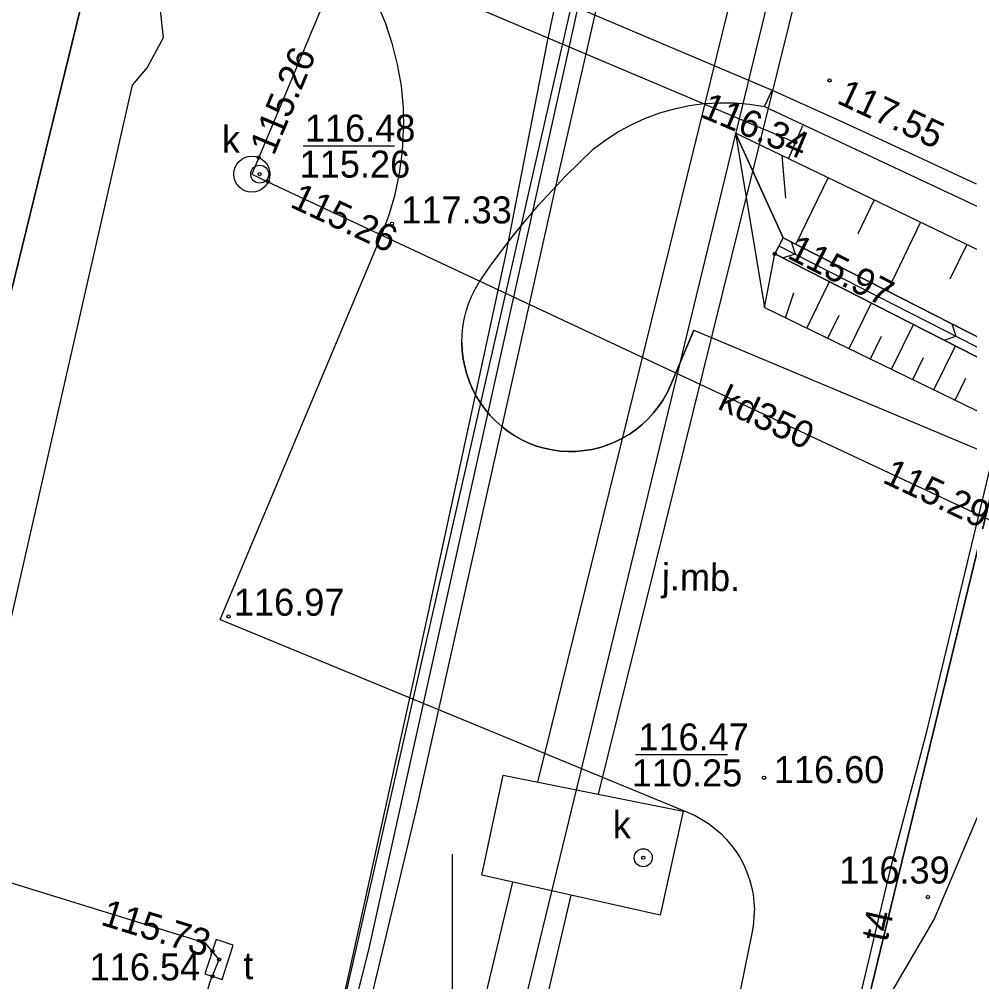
# Model space of a CAD drawing. Extents: x 6424617 to 6425697, y 5665845 to 5667190.
# Drawn here: x 6425487.99 to 6425514.37, y 5666901.46 to 5666928.18 of the extents above; entities that cross this region are included whole.
import ezdxf

# ---------------------------------------------------------------- set-up
doc = ezdxf.new("R2010")
doc.units = 0
for name, color, linetype in [('Warstwa 1', 7, 'Continuous'), ('Warstwa 12', 7, 'Continuous'), ('Warstwa 13', 7, 'Continuous'), ('Warstwa 14', 7, 'Continuous'), ('Warstwa 15', 7, 'Continuous'), ('Warstwa 16', 7, 'Continuous'), ('Warstwa 20', 7, 'Continuous'), ('Warstwa 21', 7, 'Continuous'), ('Warstwa 25', 7, 'Continuous'), ('Warstwa 4', 7, 'Continuous'), ('Warstwa 5', 7, 'Continuous'), ('Warstwa 6', 7, 'Continuous'), ('Warstwa 61', 7, 'Continuous'), ('Warstwa 63', 7, 'Continuous'), ('Warstwa 8', 7, 'Continuous'), ('Warstwa 9', 7, 'Continuous')]:
    doc.layers.add(name, color=color, linetype=linetype)

msp = doc.modelspace()

# ---------------------------------------------------------------- linework, layer by layer
at = {"layer": 'Warstwa 1'}
for p, q in [((6425471.236, 5666853.116), (6425495.139, 5666950.762)), ((6425471.236, 5666853.116), (6425495.139, 5666950.762)), ((6425474.6, 5666748.65), (6425522.252, 5666945.035)), ((6425474.6, 5666748.65), (6425522.252, 5666945.035))]:
    msp.add_line(p, q, dxfattribs=at)
at = {"layer": 'Warstwa 12'}
for points in [[(6425470.675, 5666812.723), (6425472.304, 5666820.347), (6425476.107, 5666835.553), (6425479.576, 5666850.831), (6425493.276, 5666901.432), (6425493.535, 5666902.072), (6425493.16, 5666902.53), (6425486.027, 5666904.729), (6425481.07, 5666906.403), (6425469.466, 5666909.139), (6425469.101, 5666909.586), (6425469.483, 5666910.214), (6425471.98, 5666923.618), (6425472.03, 5666923.61), (6425482.03, 5666965.191), (6425489.31, 5666994.281), (6425496.49, 5667021.647)], [(6425526.974, 5666967.965), (6425526.723, 5666966.717), (6425523.453, 5666965.476), (6425499.982, 5666962.636), (6425499.521, 5666962.359), (6425497.672, 5666954.347), (6425491.703, 5666930.204), (6425491.983, 5666927.664), (6425491.536, 5666926.843), (6425491.124, 5666926.349), (6425486.048, 5666904.094), (6425485.647, 5666901.708), (6425484.933, 5666901.883), (6425464.654, 5666907.42), (6425437.078, 5666914.799)], [(6425525.142, 5666955.779), (6425524.721, 5666955.417), (6425524.435, 5666954.863), (6425524.049, 5666953.33), (6425523.85, 5666952.572), (6425523.75, 5666952.421), (6425522.976, 5666952.442), (6425522.014, 5666952.619), (6425521.826, 5666952.825), (6425521.623, 5666952.84), (6425521.266, 5666952.692), (6425515.333, 5666953.475), (6425510.685, 5666954.089), (6425510.037, 5666954.071), (6425509.681, 5666953.949), (6425509.272, 5666953.7), (6425508.932, 5666953.152), (6425508.505, 5666952.009), (6425507.216, 5666945.468), (6425503.204, 5666927.223), (6425497.683, 5666902.344), (6425491.319, 5666877.188)], [(6425502.385, 5666906.997), (6425512.652, 5666948.676)], [(6425514.352, 5666948.241), (6425504.052, 5666906.664)], [(6425500.88, 5666939.27), (6425494.44, 5666923.88), (6425494.89, 5666923.67), (6425515.65, 5666913.94), (6425516.1, 5666913.73), (6425516.07, 5666913.22), (6425516.03, 5666898.31)], [(6425491.36, 5666932.45), (6425509.53, 5666924.76)], [(6425489.22, 5666812.497), (6425490.474, 5666817.727), (6425490.896, 5666819.13), (6425491.336, 5666820.398), (6425491.737, 5666821.916), (6425495.964, 5666838.649), (6425497.689, 5666845.721), (6425498.913, 5666850.556), (6425503.322, 5666868.321), (6425505.296, 5666876.359), (6425505.681, 5666877.85), (6425506.028, 5666879.322), (6425508.389, 5666888.668), (6425512.199, 5666904.697), (6425513.188, 5666908.441), (6425515.663, 5666918.716), (6425518.264, 5666929.68), (6425518.543, 5666931.101)], [(6425490.623, 5666858.008), (6425501.689, 5666904.218)], [(6425503.302, 5666903.856), (6425492.441, 5666857.511)]]:
    msp.add_lwpolyline(points, dxfattribs=at)
at = {"layer": 'Warstwa 14'}
for p, q in [((6425498.403, 5666924.66), (6425495.87, 5666924.66)), ((6425507.646, 5666907.754), (6425505.089, 5666907.754))]:
    msp.add_line(p, q, dxfattribs=at)
for centre in [(6425509.53, 5666924.76), (6425494.633, 5666924.341), (6425494.66, 5666923.88), (6425494.89, 5666923.67), (6425505.307, 5666904.9), (6425493.347, 5666902.302), (6425493.535, 5666902.072), (6425493.347, 5666901.607)]:
    msp.add_circle(centre, 0.045, dxfattribs=at)
at = {"layer": 'Warstwa 16'}
msp.add_lwpolyline([(6425501.417, 5666907.191), (6425506.42, 5666906.19), (6425505.778, 5666903.301), (6425500.826, 5666904.411)], close=True, dxfattribs=at)
msp.add_circle((6425494.44, 5666923.88), 0.5, dxfattribs=at)
at = {"layer": 'Warstwa 20'}
for points in [[(6425507.871, 5666925.02), (6425508.67, 5666920.18), (6425520.44, 5666914.46), (6425527.39, 5666910.43), (6425535.63, 5666904.32), (6425541.35, 5666898.67), (6425546.12, 5666892.4), (6425550.32, 5666883.74), (6425552.26, 5666876.31), (6425552.96, 5666866.55), (6425552.11, 5666856.38), (6425553.468, 5666853.734)], [(6425559.205, 5666868.481), (6425558.639, 5666873.647), (6425557.949, 5666876.96), (6425556.015, 5666883.397), (6425554.048, 5666888.034), (6425550.752, 5666893.896), (6425546.749, 5666899.32), (6425543.366, 5666903.082), (6425536.967, 5666908.8), (6425531.745, 5666912.645), (6425523.272, 5666917.6), (6425507.871, 5666925.02)]]:
    msp.add_lwpolyline(points, dxfattribs=at)
at = {"layer": 'Warstwa 21'}
msp.add_line((6425509.725, 5666925.22), (6425509.335, 5666924.3), dxfattribs=at)
for points in [[(6425553.468, 5666853.734), (6425554.21, 5666857.161), (6425554.915, 5666866.832), (6425553.95, 5666876.532), (6425551.644, 5666884.017), (6425547.085, 5666893.002), (6425542.435, 5666899.198), (6425536.342, 5666905.21), (6425528.1, 5666911.321), (6425521.083, 5666915.489), (6425508.96, 5666921.669), (6425509.189, 5666922.115)], [(6425509.189, 5666922.115), (6425521.331, 5666915.924), (6425528.377, 5666911.736), (6425536.669, 5666905.594), (6425542.822, 5666899.531)]]:
    msp.add_lwpolyline(points, dxfattribs=at)
at = {"layer": 'Warstwa 25'}
for centre in [(6425510.478, 5666926.484), (6425498.332, 5666922.502), (6425508.96, 5666921.669), (6425493.794, 5666911.6), (6425508.663, 5666907.12), (6425513.209, 5666903.807)]:
    msp.add_circle(centre, 0.045, dxfattribs=at)
at = {"layer": 'Warstwa 4'}
msp.add_lwpolyline([(6425493.617, 5666901.519), (6425493.928, 5666902.469), (6425493.453, 5666902.625), (6425493.142, 5666901.675)], close=True, dxfattribs=at)
for centre in [(6425494.66, 5666923.88), (6425505.307, 5666904.9)]:
    msp.add_circle(centre, 0.25, dxfattribs=at)
at = {"layer": 'Warstwa 6'}
for points in [[(6425493.084, 5667022.41), (6425437.407, 5666792.342), (6425454.155, 5666782.149), (6425471.236, 5666853.116), (6425495.139, 5666950.762), (6425496.12, 5666954.85), (6425485.36, 5666958.9), (6425501.348, 5667020.558)], [(6425474.6, 5666748.65), (6425522.252, 5666945.035), (6425496.12, 5666954.85), (6425495.139, 5666950.762), (6425471.236, 5666853.116), (6425454.155, 5666782.149)], [(6425569.514, 5666914.463), (6425559.46, 5666924.76), (6425550.86, 5666931.17), (6425537.49, 5666938.32), (6425528.13, 5666942.39), (6425522.252, 5666945.035), (6425474.6, 5666748.65), (6425499.79, 5666763.64), (6425538.28, 5666785.28), (6425540.993, 5666787.253)], [(6425506.711, 5666919.549), (6425506.063, 5666918.011), (6425505.968, 5666917.808), (6425505.857, 5666917.613), (6425505.733, 5666917.427), (6425505.595, 5666917.25), (6425505.444, 5666917.084), (6425505.282, 5666916.93), (6425505.108, 5666916.788), (6425504.924, 5666916.66), (6425504.731, 5666916.545), (6425504.531, 5666916.446), (6425504.323, 5666916.361), (6425504.11, 5666916.292), (6425503.892, 5666916.239), (6425503.671, 5666916.203), (6425503.448, 5666916.183), (6425503.223, 5666916.18), (6425503, 5666916.193), (6425502.778, 5666916.223), (6425502.558, 5666916.27), (6425502.343, 5666916.332), (6425502.133, 5666916.411), (6425501.933, 5666916.505), (6425501.74, 5666916.614), (6425501.555, 5666916.736), (6425501.38, 5666916.871), (6425501.214, 5666917.019), (6425501.06, 5666917.178), (6425500.918, 5666917.347), (6425500.789, 5666917.527), (6425500.672, 5666917.715), (6425500.57, 5666917.912), (6425500.482, 5666918.115), (6425500.409, 5666918.324), (6425500.351, 5666918.538), (6425500.309, 5666918.756), (6425500.283, 5666918.975), (6425500.273, 5666919.197), (6425500.278, 5666919.418), (6425500.3, 5666919.638), (6425500.337, 5666919.857), (6425500.391, 5666920.072), (6425500.459, 5666920.282), (6425500.543, 5666920.487), (6425500.641, 5666920.686), (6425500.753, 5666920.877), (6425501.062, 5666921.324), (6425501.382, 5666921.763), (6425501.714, 5666922.194), (6425502.057, 5666922.615), (6425502.411, 5666923.028), (6425502.776, 5666923.431), (6425503.151, 5666923.824), (6425503.536, 5666924.208), (6425503.931, 5666924.581), (6425504.267, 5666924.834), (6425504.62, 5666925.062), (6425504.99, 5666925.263), (6425505.373, 5666925.437), (6425505.767, 5666925.582), (6425506.171, 5666925.698), (6425506.583, 5666925.784), (6425507, 5666925.84), (6425507.42, 5666925.865), (6425507.84, 5666925.859), (6425508.259, 5666925.823), (6425508.674, 5666925.756), (6425518.107, 5666921.334)]]:
    msp.add_lwpolyline(points, dxfattribs=at)
at = {"layer": 'Warstwa 61'}
for points in [[(6425481.038, 5666812.596), (6425491.4, 5666857.132), (6425513.738, 5666949.133), (6425526.476, 5667002.476), (6425529.291, 5667014.292)], [(6425494.666, 5666890.633), (6425505.914, 5666939.966), (6425508.633, 5666952.739), (6425508.938, 5666953.451), (6425509.516, 5666953.873), (6425509.858, 5666954.027), (6425510.442, 5666954.109), (6425511.52, 5666953.971), (6425512.373, 5666953.863), (6425514.551, 5666953.579)]]:
    msp.add_lwpolyline(points, dxfattribs=at)
at = {"layer": 'Warstwa 63'}
msp.add_line((6425500, 5666905), (6425500, 5666895), dxfattribs=at)
at = {"layer": 'Warstwa 8'}
for p, q in [((6425496.325, 5666931.551), (6425508.882, 5666926.212)), ((6425496.325, 5666931.551), (6425508.882, 5666926.212)), ((6425497.904, 5666928.656), (6425498.139, 5666928.095)), ((6425498.139, 5666928.095), (6425498.332, 5666927.518)), ((6425498.332, 5666927.518), (6425498.48, 5666926.928)), ((6425498.48, 5666926.928), (6425498.583, 5666926.329)), ((6425498.583, 5666926.329), (6425498.641, 5666925.724)), ((6425508.674, 5666925.756), (6425508.882, 5666926.212)), ((6425508.882, 5666926.212), (6425510.777, 5666925.359)), ((6425498.641, 5666925.724), (6425498.654, 5666925.116)), ((6425506.171, 5666925.698), (6425506.583, 5666925.784)), ((6425506.583, 5666925.784), (6425507, 5666925.84)), ((6425507, 5666925.84), (6425507.42, 5666925.865)), ((6425507.42, 5666925.865), (6425507.84, 5666925.859)), ((6425507.84, 5666925.859), (6425508.259, 5666925.823)), ((6425508.259, 5666925.823), (6425508.674, 5666925.756)), ((6425505.373, 5666925.437), (6425505.767, 5666925.582)), ((6425505.767, 5666925.582), (6425506.171, 5666925.698)), ((6425504.62, 5666925.062), (6425504.99, 5666925.263)), ((6425504.99, 5666925.263), (6425505.373, 5666925.437)), ((6425510.777, 5666925.359), (6425512.666, 5666924.492)), ((6425498.62, 5666924.509), (6425498.654, 5666925.116)), ((6425504.267, 5666924.834), (6425504.62, 5666925.062)), ((6425503.931, 5666924.581), (6425504.267, 5666924.834)), ((6425498.541, 5666923.906), (6425498.62, 5666924.509)), ((6425503.536, 5666924.208), (6425503.931, 5666924.581)), ((6425512.666, 5666924.492), (6425514.547, 5666923.61)), ((6425503.151, 5666923.824), (6425503.536, 5666924.208)), ((6425498.417, 5666923.311), (6425498.541, 5666923.906)), ((6425502.776, 5666923.431), (6425503.151, 5666923.824)), ((6425498.248, 5666922.727), (6425498.417, 5666923.311)), ((6425502.411, 5666923.028), (6425502.776, 5666923.431)), ((6425502.057, 5666922.615), (6425502.411, 5666923.028)), ((6425498.036, 5666922.157), (6425498.248, 5666922.727)), ((6425501.714, 5666922.194), (6425502.057, 5666922.615)), ((6425493.562, 5666911.514), (6425498.036, 5666922.157)), ((6425501.382, 5666921.763), (6425501.714, 5666922.194)), ((6425501.062, 5666921.324), (6425501.382, 5666921.763)), ((6425500.753, 5666920.877), (6425501.062, 5666921.324)), ((6425500.543, 5666920.487), (6425500.641, 5666920.686)), ((6425500.641, 5666920.686), (6425500.753, 5666920.877)), ((6425500.459, 5666920.282), (6425500.543, 5666920.487)), ((6425500.391, 5666920.072), (6425500.459, 5666920.282)), ((6425500.3, 5666919.638), (6425500.337, 5666919.857)), ((6425500.337, 5666919.857), (6425500.391, 5666920.072)), ((6425500.278, 5666919.418), (6425500.3, 5666919.638)), ((6425500.273, 5666919.197), (6425500.278, 5666919.418)), ((6425506.063, 5666918.011), (6425506.711, 5666919.549)), ((6425506.711, 5666919.549), (6425518.238, 5666914.71)), ((6425500.273, 5666919.197), (6425500.283, 5666918.975)), ((6425500.283, 5666918.975), (6425500.309, 5666918.756)), ((6425500.309, 5666918.756), (6425500.351, 5666918.538)), ((6425500.351, 5666918.538), (6425500.409, 5666918.324)), ((6425500.409, 5666918.324), (6425500.482, 5666918.115)), ((6425500.482, 5666918.115), (6425500.57, 5666917.912)), ((6425505.968, 5666917.808), (6425506.063, 5666918.011)), ((6425500.57, 5666917.912), (6425500.672, 5666917.715)), ((6425500.672, 5666917.715), (6425500.789, 5666917.527)), ((6425505.857, 5666917.613), (6425505.968, 5666917.808)), ((6425500.789, 5666917.527), (6425500.918, 5666917.347)), ((6425505.733, 5666917.427), (6425505.857, 5666917.613)), ((6425500.918, 5666917.347), (6425501.06, 5666917.178)), ((6425501.06, 5666917.178), (6425501.214, 5666917.019)), ((6425505.444, 5666917.084), (6425505.595, 5666917.25)), ((6425505.595, 5666917.25), (6425505.733, 5666917.427)), ((6425501.214, 5666917.019), (6425501.38, 5666916.871)), ((6425505.108, 5666916.788), (6425505.282, 5666916.93)), ((6425505.282, 5666916.93), (6425505.444, 5666917.084)), ((6425501.38, 5666916.871), (6425501.555, 5666916.736)), ((6425501.555, 5666916.736), (6425501.74, 5666916.614)), ((6425504.731, 5666916.545), (6425504.924, 5666916.66)), ((6425504.924, 5666916.66), (6425505.108, 5666916.788)), ((6425501.74, 5666916.614), (6425501.933, 5666916.505)), ((6425501.933, 5666916.505), (6425502.133, 5666916.411)), ((6425502.133, 5666916.411), (6425502.343, 5666916.332)), ((6425504.323, 5666916.361), (6425504.531, 5666916.446)), ((6425504.531, 5666916.446), (6425504.731, 5666916.545)), ((6425502.343, 5666916.332), (6425502.558, 5666916.27)), ((6425502.558, 5666916.27), (6425502.778, 5666916.223)), ((6425502.778, 5666916.223), (6425503, 5666916.193)), ((6425503, 5666916.193), (6425503.223, 5666916.18)), ((6425503.223, 5666916.18), (6425503.448, 5666916.183)), ((6425503.448, 5666916.183), (6425503.671, 5666916.203)), ((6425503.671, 5666916.203), (6425503.892, 5666916.239)), ((6425503.892, 5666916.239), (6425504.11, 5666916.292)), ((6425504.11, 5666916.292), (6425504.323, 5666916.361)), ((6425513.388, 5666903.183), (6425518.238, 5666914.71)), ((6425493.562, 5666911.514), (6425506.55, 5666906.158)), ((6425506.55, 5666906.158), (6425506.748, 5666906.068)), ((6425506.748, 5666906.068), (6425506.938, 5666905.964)), ((6425506.938, 5666905.964), (6425507.121, 5666905.846)), ((6425507.121, 5666905.846), (6425507.294, 5666905.715)), ((6425507.294, 5666905.715), (6425507.457, 5666905.572)), ((6425507.457, 5666905.572), (6425507.61, 5666905.418)), ((6425507.61, 5666905.418), (6425507.751, 5666905.252)), ((6425507.751, 5666905.252), (6425507.879, 5666905.077)), ((6425507.879, 5666905.077), (6425507.995, 5666904.893)), ((6425507.995, 5666904.893), (6425508.096, 5666904.701)), ((6425508.096, 5666904.701), (6425508.183, 5666904.502)), ((6425508.183, 5666904.502), (6425508.256, 5666904.298)), ((6425508.256, 5666904.298), (6425508.314, 5666904.088)), ((6425508.314, 5666904.088), (6425508.356, 5666903.875)), ((6425508.356, 5666903.875), (6425508.382, 5666903.66)), ((6425508.382, 5666903.66), (6425508.393, 5666903.443)), ((6425508.388, 5666903.226), (6425508.393, 5666903.443)), ((6425508.33, 5666902.795), (6425508.367, 5666903.009)), ((6425508.367, 5666903.009), (6425508.388, 5666903.226)), ((6425510.8, 5666898.791), (6425513.388, 5666903.183)), ((6425507.628, 5666899.365), (6425508.33, 5666902.795))]:
    msp.add_line(p, q, dxfattribs=at)
for points in [[(6425497.672, 5666954.347), (6425491.703, 5666930.204), (6425491.983, 5666927.664), (6425491.536, 5666926.843), (6425491.124, 5666926.349), (6425486.048, 5666904.094)], [(6425518.859, 5666953.216), (6425511.546, 5666954.18), (6425510.486, 5666954.32), (6425509.877, 5666954.263), (6425509.329, 5666954.08), (6425508.562, 5666953.587), (6425508.174, 5666952.656), (6425507.876, 5666951.443), (6425507.329, 5666948.799), (6425506.334, 5666944.395), (6425505.361, 5666939.754), (6425504.133, 5666934.582), (6425502.643, 5666927.563), (6425501.489, 5666921.673), (6425498.906, 5666909.713), (6425496.931, 5666900.782)], [(6425497.769, 5666901.057), (6425499.005, 5666906.199), (6425502.949, 5666923.827), (6425504.032, 5666928.55), (6425504.363, 5666930.102), (6425506.467, 5666940.177), (6425509.091, 5666952.822), (6425509.313, 5666953.314), (6425509.839, 5666953.79), (6425510.398, 5666953.898), (6425512.346, 5666953.658), (6425514.524, 5666953.377)]]:
    msp.add_lwpolyline(points, dxfattribs=at)
at = {"layer": 'Warstwa 9'}
for p, q in [((6425507.871, 5666925.02), (6425509.189, 5666922.115)), ((6425509.154, 5666924.402), (6425509.261, 5666923.213)), ((6425510.438, 5666923.783), (6425509.547, 5666921.933)), ((6425511.722, 5666923.165), (6425511.269, 5666922.225)), ((6425513.005, 5666922.547), (6425512.086, 5666920.638)), ((6425509.412, 5666922.001), (6425509.521, 5666921.664)), ((6425509.075, 5666921.892), (6425518.65, 5666916.994)), ((6425514.288, 5666921.928), (6425513.822, 5666920.96)), ((6425508.67, 5666920.18), (6425508.96, 5666921.669)), ((6425509.184, 5666921.555), (6425509.521, 5666921.664)), ((6425509.847, 5666919.608), (6425510.474, 5666920.897)), ((6425509.258, 5666919.894), (6425509.488, 5666920.588)), ((6425511.024, 5666919.036), (6425511.64, 5666920.303)), ((6425510.436, 5666919.322), (6425510.746, 5666919.961)), ((6425512.201, 5666918.464), (6425512.806, 5666919.708)), ((6425513.872, 5666919.727), (6425513.984, 5666919.38)), ((6425511.613, 5666918.75), (6425511.918, 5666919.378)), ((6425513.657, 5666919.275), (6425513.984, 5666919.38)), ((6425513.378, 5666917.892), (6425513.972, 5666919.114)), ((6425512.79, 5666918.178), (6425513.089, 5666918.794)), ((6425513.966, 5666917.606), (6425514.261, 5666918.211))]:
    msp.add_line(p, q, dxfattribs=at)
for points in [[(6425553.468, 5666853.734), (6425554.21, 5666857.161), (6425554.915, 5666866.832), (6425553.95, 5666876.532), (6425551.644, 5666884.017), (6425547.085, 5666893.002), (6425542.435, 5666899.198), (6425536.342, 5666905.21), (6425528.1, 5666911.321), (6425521.083, 5666915.489), (6425508.96, 5666921.669), (6425509.189, 5666922.115), (6425507.871, 5666925.02), (6425508.67, 5666920.18), (6425520.44, 5666914.46), (6425527.39, 5666910.43), (6425535.63, 5666904.32), (6425541.35, 5666898.67), (6425546.12, 5666892.4), (6425550.32, 5666883.74), (6425552.26, 5666876.31), (6425552.96, 5666866.55), (6425552.11, 5666856.38)], [(6425553.912, 5666853.396), (6425554.709, 5666857.052), (6425555.416, 5666866.843), (6425554.442, 5666876.624), (6425552.118, 5666884.208), (6425547.51, 5666893.264), (6425542.822, 5666899.531), (6425536.669, 5666905.594), (6425528.377, 5666911.736), (6425521.331, 5666915.924), (6425509.189, 5666922.115), (6425508.96, 5666921.669), (6425521.083, 5666915.489), (6425528.1, 5666911.321), (6425536.342, 5666905.21), (6425542.435, 5666899.198), (6425547.085, 5666893.002), (6425551.644, 5666884.017), (6425553.95, 5666876.532), (6425554.915, 5666866.832), (6425554.21, 5666857.161), (6425553.468, 5666853.734)]]:
    msp.add_lwpolyline(points, close=True, dxfattribs=at)
msp.add_lwpolyline([(6425546.749, 5666899.32), (6425543.366, 5666903.082), (6425536.967, 5666908.8), (6425531.745, 5666912.645), (6425523.272, 5666917.6), (6425507.871, 5666925.02), (6425509.189, 5666922.115), (6425521.331, 5666915.924), (6425528.377, 5666911.736), (6425536.669, 5666905.594), (6425542.822, 5666899.531)], dxfattribs=at)

# ---------------------------------------------------------------- texts
at = {"layer": 'Warstwa 13'}
for s, rotation, p in [('kd350', 334.8881, (6425507.338, 5666917.377)), ('t4', 77.3207, (6425512.076, 5666902.535))]:
    msp.add_text(s, height=0.75, rotation=rotation, dxfattribs=at).set_placement(p)
at = {"layer": 'Warstwa 14'}
for s, rotation, p in [('115.26', 67.2939, (6425495.052, 5666924.371)), ('116.34', 337.0596, (6425506.86, 5666925.483)), ('115.26', 334.8881, (6425495.47, 5666922.984)), ('115.29', 334.8881, (6425511.917, 5666915.331)), ('115.73', 342.8637, (6425490.217, 5666903.045))]:
    msp.add_text(s, height=0.75, rotation=rotation, dxfattribs=at).set_placement(p)
for s, p in [('115.26', (6425495.77, 5666923.785)), ('110.25', (6425504.989, 5666906.879))]:
    msp.add_text(s, height=0.75, dxfattribs=at).set_placement(p)
at = {"layer": 'Warstwa 15'}
for s, p in [('116.48', (6425495.915, 5666924.785)), ('116.47', (6425505.172, 5666907.879)), ('116.54', (6425489.939, 5666901.492))]:
    msp.add_text(s, height=0.75, dxfattribs=at).set_placement(p)
at = {"layer": 'Warstwa 25'}
for s, rotation, p in [('117.55', 334.8824, (6425510.646, 5666925.869)), ('115.97', 332.9859, (6425509.272, 5666921.567))]:
    msp.add_text(s, height=0.75, rotation=rotation, dxfattribs=at).set_placement(p)
for s, p in [('117.33', (6425498.591, 5666922.512)), ('116.97', (6425493.945, 5666911.62)), ('116.60', (6425508.932, 5666906.971)), ('116.39', (6425510.748, 5666904.183))]:
    msp.add_text(s, height=0.75, dxfattribs=at).set_placement(p)
at = {"layer": 'Warstwa 5'}
for s, p in [('k', (6425493.612, 5666924.473)), ('k', (6425504.462, 5666905.44)), ('t', (6425494.205, 5666901.528))]:
    msp.add_text(s, height=0.75, dxfattribs=at).set_placement(p)
at = {"layer": 'Warstwa 8'}
msp.add_text('j.mb.', height=0.75, rotation=359.3076, dxfattribs=at).set_placement((6425505.821, 5666912.326))

doc.saveas('drawing.dxf')
